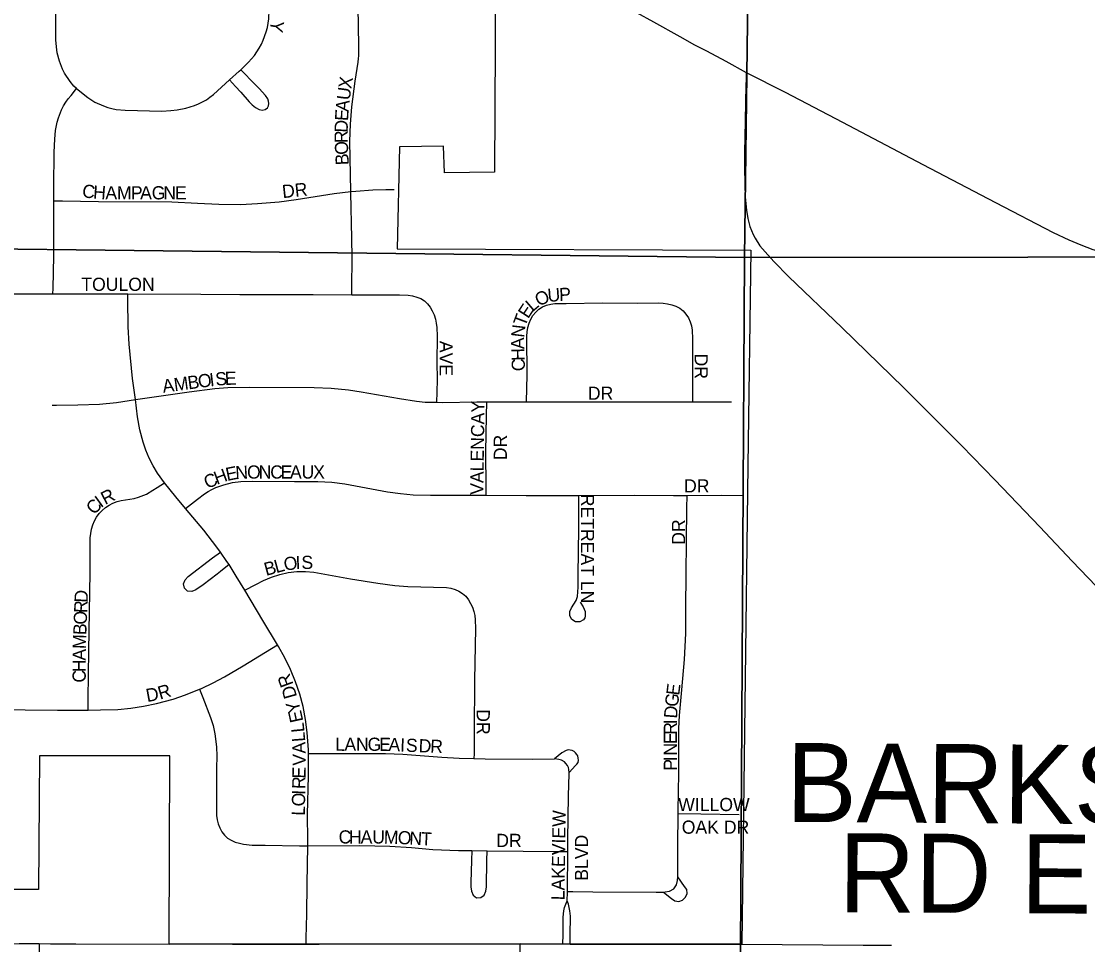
# Model space of a CAD drawing. Extents: x 1584893 to 1934202, y 663575 to 1091909.
# Drawn here: x 1800974 to 1805021, y 934494 to 938001 of the extents above; entities that cross this region are included whole.
import ezdxf

# ---------------------------------------------------------------- set-up
doc = ezdxf.new("R2010")
doc.units = 0
for name, color, linetype in [('GM_X_City_Street', 7, 'Continuous'), ('GM_X_City_Street_Text', 7, 'Continuous'), ('GM_X_Corporation', 7, 'Continuous'), ('GM_X_County_Road', 7, 'Continuous'), ('GM_X_County_Road_Text', 7, 'Continuous'), ('GM_X_Section', 7, 'Continuous'), ('GM_X_State_Route', 7, 'Continuous'), ('GM_X_Township_Subdivision', 7, 'Continuous')]:
    doc.layers.add(name, color=color, linetype=linetype)

msp = doc.modelspace()

# ---------------------------------------------------------------- linework, layer by layer
at = {"layer": 'GM_X_City_Street'}
for points in [[(1802224.9, 937354.4), (1802221.2, 937545.7), (1802222.9, 937611), (1802228, 937675.9), (1802240.6, 937773.2), (1802251.8, 937846.6), (1802253.2, 937859.6), (1802254.4, 937870.6), (1802255.4, 937903.6), (1802253.1, 937985.9), (1802252.4, 938051.3), (1802249.1, 938182.2), (1802246.5, 938280.4), (1802243.6, 938313.5), (1802240.5, 938330), (1802235.9, 938346.1), (1802231.5, 938358.2)], [(1801806.3, 937817.4), (1801836.5, 937846.4), (1801858.4, 937871.7), (1801868.2, 937885.3), (1801877.1, 937899.5), (1801885.2, 937914.2), (1801892.3, 937929.4), (1801903.7, 937960.9), (1801907.9, 937977.2), (1801911.1, 937993.7), (1801913.1, 938010.3), (1801914.4, 938043.8), (1801913.1, 938060.8), (1801910.3, 938077.2), (1801884.7, 938206.2), (1801876.6, 938246.8)], [(1801183.6, 937746.4), (1801173.5, 937755.2), (1801159.4, 937772.5), (1801137.1, 937804.5), (1801129.6, 937819.1), (1801118.5, 937850), (1801110.2, 937881.8), (1801106.9, 937904), (1801104.9, 937930.6), (1801104.5, 938045.4), (1801106.5, 938138.8)], [(1801763.8, 937778.7), (1801786.5, 937753.9), (1801807, 937731.5), (1801838.1, 937695.1), (1801849.7, 937683.8), (1801862.2, 937673.6), (1801877.1, 937665.7), (1801888.4, 937663.8), (1801899, 937666.4), (1801908.6, 937672.3), (1801912.4, 937679.9), (1801912.7, 937689.4), (1801911.9, 937697.7), (1801909.1, 937706.5), (1801900.4, 937719.4), (1801876.2, 937745.7), (1801840.2, 937783), (1801828, 937795.4), (1801806.3, 937817.4)], [(1801763.8, 937778.7), (1801800.6, 937812), (1801806.3, 937817.4)], [(1801183.6, 937746.4), (1801226.7, 937711.3), (1801253.2, 937694.1), (1801285.5, 937679.6), (1801301.5, 937674), (1801317.7, 937669.7), (1801334.2, 937666.6), (1801367.5, 937663.5), (1801507.6, 937660.2), (1801540.6, 937662), (1801565.8, 937665.4), (1801598.7, 937671.5), (1801630.8, 937681.1), (1801646.4, 937687.4), (1801661.5, 937694.8), (1801676, 937703.3), (1801689.8, 937713), (1801702.8, 937723.6), (1801763.8, 937778.7)], [(1801097.3, 937319.1), (1801097.3, 937373.1), (1801098.5, 937504.5), (1801100.4, 937553.8), (1801103.4, 937586.5), (1801110, 937618.7), (1801114.8, 937634.3), (1801126.8, 937665), (1801134, 937679.7), (1801142.4, 937693.8), (1801152.1, 937707.1), (1801162.7, 937719.7), (1801183.6, 937746.4)], [(1802224.9, 937354.4), (1802242.9, 937356.4), (1802307.9, 937361.3), (1802356.9, 937362.8), (1802389.5, 937362)], [(1801093.7, 936966.2), (1801094.1, 936986.2), (1801096.7, 937110.3), (1801097.3, 937225.2), (1801097.3, 937319.1)], [(1801097.3, 937319.1), (1801129.7, 937318.7), (1801267.1, 937317.2), (1801544.6, 937315), (1801642.4, 937310.4), (1801723.9, 937306.1), (1801805.5, 937306), (1801870.7, 937308.6), (1801952, 937315.9), (1802016.8, 937324), (1802161.8, 937347.2), (1802224.9, 937354.4)], [(1802228, 936961.9), (1802228.2, 936989.1), (1802229.2, 937102.6), (1802227.9, 937178), (1802225, 937349.4), (1802224.9, 937354.4)], [(1800732.8, 936967.2), (1800851.6, 936966.2), (1800900.5, 936965.6), (1801015.3, 936965.5), (1801093.7, 936966.2)], [(1801093.7, 936966.2), (1801113.8, 936966.4), (1801327, 936965.8), (1801378.4, 936965.7)], [(1801406.5, 936564.2), (1801395.9, 936644.7), (1801382.9, 936775.3), (1801379, 936840.6), (1801378.5, 936943.3), (1801378.4, 936965.7)], [(1801378.4, 936965.7), (1801655.1, 936964.7), (1801802.7, 936963.3), (1802081.5, 936963), (1802228, 936961.9)], [(1802228, 936961.9), (1802245.6, 936961.8), (1802409.6, 936962.8), (1802442.3, 936960.7), (1802458.5, 936958.2), (1802474.4, 936954), (1802489.6, 936947.8), (1802503.6, 936939.3), (1802515.7, 936928.3), (1802525.6, 936915.3), (1802533.8, 936901), (1802540.5, 936886.1), (1802545.3, 936870.4), (1802549, 936854.4), (1802551.1, 936838.2), (1802552, 936805.4), (1802551.3, 936707), (1802552.1, 936641.3), (1802551, 936592.1), (1802550.1, 936554.3)], [(1802891.1, 936556.1), (1802892.3, 936608.4), (1802893.4, 936657.7), (1802892.9, 936805.8), (1802893.9, 936822.2), (1802896.4, 936838.5), (1802900.9, 936854.3), (1802907.3, 936869.4), (1802915.7, 936883.6), (1802926.1, 936896.3), (1802938.1, 936907.5), (1802952, 936916.3), (1802967.2, 936922.5), (1802983.1, 936926.7), (1802999.4, 936928.9), (1803042, 936930), (1803180.3, 936931.5), (1803311.9, 936931.3), (1803394.2, 936931.8), (1803410.6, 936930.8), (1803426.9, 936928.6), (1803442.8, 936924.7), (1803458.3, 936919), (1803472.8, 936911.3), (1803485.7, 936901.2), (1803496.7, 936888.9), (1803505.6, 936875.2), (1803512.6, 936860.3), (1803517.6, 936844.6), (1803520.3, 936828.4), (1803521.5, 936795.5), (1803521, 936663.9), (1803521.2, 936598.1), (1803521.3, 936556.5)], [(1801406.5, 936564.2), (1801611.1, 936593.6), (1801708.5, 936606.3), (1801757.5, 936609.8), (1801839.3, 936611.3), (1802085, 936610), (1802150.4, 936607.3), (1802215.6, 936601.3), (1802264.2, 936594.4), (1802409.3, 936568.3), (1802473.9, 936557.9), (1802506.5, 936555.2), (1802550.1, 936554.3)], [(1801090.4, 936543.3), (1801106.8, 936543.2), (1801188.7, 936544.2), (1801270.4, 936547.7), (1801335.6, 936553.8), (1801406.5, 936564.2)], [(1801517.8, 936248.8), (1801491.1, 936285.6), (1801474.4, 936313.5), (1801459.5, 936342.5), (1801446.6, 936372.2), (1801436, 936402.9), (1801423.9, 936450.2), (1801415.2, 936498.4), (1801406.5, 936564.2)], [(1802550.1, 936554.3), (1802572, 936553.7), (1802703, 936555.9), (1802740.7, 936556)], [(1802738.5, 936201.4), (1802738.3, 936231.1), (1802737.4, 936366.2), (1802739.7, 936501.3), (1802740.7, 936556)], [(1802740.7, 936556), (1802891.1, 936556.1)], [(1802891.1, 936556.1), (1803145.1, 936556.5), (1803521.3, 936556.5)], [(1803521.3, 936556.5), (1803538.1, 936556.5), (1803669.1, 936556)], [(1801227.4, 935385.4), (1801227.8, 935427.9), (1801229.4, 935609.8), (1801234.6, 935907.6), (1801234.5, 936023.4), (1801235.2, 936039.9), (1801237, 936056.4), (1801240.2, 936072.6), (1801245.1, 936088.4), (1801251.5, 936103.6), (1801259.7, 936118), (1801269.5, 936131.3), (1801280.7, 936143.5), (1801293.2, 936154.3), (1801306.9, 936163.6), (1801321.6, 936171.1), (1801337.1, 936176.9), (1801353.1, 936181), (1801402.1, 936188.9), (1801418, 936193.5), (1801448.6, 936205.7), (1801473, 936219.9), (1801488.9, 936230.4), (1801517.8, 936248.8)], [(1801596.9, 936151.3), (1801560.4, 936194.9), (1801517.8, 936248.8)], [(1801596.9, 936151.3), (1801642.7, 936186.1), (1801668.9, 936206), (1801682.8, 936214.9), (1801697.2, 936222.9), (1801712, 936230), (1801742.9, 936241.3), (1801774.9, 936249.2), (1801807.4, 936253.9), (1801852.1, 936255), (1802010.5, 936253.9), (1802098.6, 936252.8), (1802152.9, 936251.1), (1802201.8, 936244.3), (1802363.7, 936214.6), (1802412.6, 936207.6), (1802461.7, 936203.1), (1802527.5, 936201.2), (1802725, 936201.6), (1802738.5, 936201.4)], [(1802738.5, 936201.4), (1802889.6, 936199.6), (1803089.8, 936200.7)], [(1803095.5, 935794.7), (1803106.7, 935778), (1803114.4, 935759.2), (1803114.5, 935742.3), (1803112.3, 935735.6), (1803107.2, 935728.4), (1803093.5, 935720.1), (1803077.5, 935720.6), (1803063.9, 935729.3), (1803056.2, 935743.3), (1803056.2, 935759.3), (1803062.6, 935774), (1803080.2, 935801.5), (1803085.4, 935816.5), (1803087.7, 935852.7), (1803088, 935897.6), (1803089.8, 936076.1), (1803089.8, 936157.2), (1803089.8, 936200.7)], [(1803089.8, 936200.7), (1803301.2, 936201.9), (1803449.3, 936200.7), (1803500.8, 936200.8)], [(1803467.5, 934992.7), (1803468, 935086.2), (1803469.3, 935134.2), (1803469.9, 935200), (1803470.1, 935315.1), (1803472.1, 935364.3), (1803480.6, 935462.6), (1803491.1, 935577.2), (1803495.9, 935675.7), (1803495.8, 935774.3), (1803500.3, 936152.3), (1803500.8, 936200.8)], [(1803500.8, 936200.8), (1803630.3, 936201), (1803712.6, 936200.1)], [(1801729.4, 935985.3), (1801716.3, 936003.8), (1801665.9, 936068.9), (1801596.9, 936151.3)], [(1801762.2, 935937.7), (1801729.9, 935912.1), (1801716.8, 935901.7), (1801663.6, 935861.4), (1801636, 935842.1), (1801620.6, 935836.1), (1801604.4, 935837.5), (1801592.5, 935848.5), (1801589.5, 935864.8), (1801595.1, 935880.2), (1801606.4, 935892.4), (1801699.8, 935962.9), (1801729.4, 935985.3)], [(1801762.2, 935937.7), (1801754.4, 935950), (1801729.4, 935985.3)], [(1801822, 935840.1), (1801789.7, 935894.4), (1801762.2, 935937.7)], [(1801822, 935840.1), (1801864.3, 935862.3), (1801893.3, 935877.5), (1801923.4, 935890.6), (1801954.6, 935900.7), (1801986.6, 935907.8), (1802019.1, 935911.6), (1802051.8, 935911.9), (1802084.5, 935908.9), (1802223.5, 935883.7), (1802326.7, 935866.9), (1802391.7, 935858.6), (1802440.7, 935854.5), (1802588.1, 935851.2), (1802604.3, 935848.7), (1802619.9, 935843.8), (1802634.9, 935837.3), (1802648.9, 935828.6), (1802660.8, 935817.5), (1802670.8, 935804.5), (1802679.2, 935790.5), (1802686.1, 935775.6), (1802691.3, 935760.1), (1802694.9, 935744.1), (1802696.8, 935727.8), (1802697.3, 935695), (1802694.1, 935498.4), (1802692.4, 935301.7), (1802692, 935219.3), (1802691.9, 935201.4)], [(1801946.4, 935633.5), (1801890.4, 935725), (1801822, 935840.1)], [(1801650.4, 935464.8), (1801657.2, 935467.7), (1801701.8, 935488.6), (1801745.4, 935511.7), (1801816, 935553.6), (1801900, 935605.1), (1801946.4, 935633.5)], [(1802063.2, 935219.9), (1802063.2, 935234.5), (1802058.9, 935300.3), (1802052.9, 935349.5), (1802043.5, 935398.3), (1802030.3, 935446.1), (1802014.2, 935492.9), (1801995.6, 935538.8), (1801974.3, 935583.5), (1801950.5, 935626.9), (1801946.4, 935633.5)], [(1801227.4, 935385.4), (1801274.7, 935385.6), (1801340.4, 935387.7), (1801389.4, 935392.2), (1801438.1, 935399.8), (1801486.3, 935409.9), (1801549.8, 935426.8), (1801596.4, 935442.7), (1801650.4, 935464.8)], [(1801650.4, 935464.8), (1801662.6, 935433.5), (1801692.4, 935357.5), (1801701.9, 935326.5), (1801708.7, 935294.7), (1801714.6, 935246), (1801715.2, 935210.1), (1801714.7, 935164.6), (1801714.3, 935001.1), (1801715.1, 934984.8), (1801717.4, 934968.6), (1801721.5, 934952.9), (1801727.3, 934937.6), (1801734.8, 934923.1), (1801744.6, 934910), (1801756.9, 934899.3), (1801770.8, 934890.6), (1801785.7, 934884), (1801801.4, 934879.4), (1801817.4, 934876.1), (1801849.8, 934872.6), (1801898.9, 934871.8), (1802029.6, 934869.4), (1802060.9, 934869.5)], [(1799746.7, 935395.7), (1799861.7, 935393.6), (1800075.3, 935391.5), (1800354.6, 935389.8), (1800699.7, 935387.9), (1800864.4, 935387.2), (1801110.4, 935385), (1801227.4, 935385.4)], [(1802060.9, 934869.5), (1802061.4, 934889.5), (1802060.6, 934988.1), (1802063.3, 935135.7), (1802063.2, 935219.9)], [(1802063.2, 935219.9), (1802108.1, 935220), (1802355.5, 935220.7), (1802421.4, 935218.4), (1802569.4, 935206.3), (1802635.2, 935202.7), (1802691.9, 935201.4)], [(1803053.3, 935148.6), (1803077.7, 935174.6), (1803082.9, 935180), (1803086.8, 935186.8), (1803088.3, 935194.6), (1803087.7, 935202.3), (1803085.7, 935211), (1803082.3, 935216.9), (1803077.7, 935223.5), (1803071.8, 935228.2), (1803064.9, 935231.3), (1803057.2, 935233.2), (1803049.3, 935233.9), (1803041.7, 935232.2), (1803025.9, 935222.7), (1802998, 935199.9)], [(1802691.9, 935201.4), (1802734.2, 935200.4), (1802915.6, 935198.7), (1802998, 935199.9)], [(1803053.3, 935148.6), (1803052.4, 935159.3), (1803050.6, 935166.8), (1803046.9, 935174.9), (1803041, 935182.3), (1803035, 935189.1), (1803024.6, 935195.1), (1803014.5, 935198.2), (1802998, 935199.9)], [(1803047.9, 934847.9), (1803048.2, 934893.3), (1803050.8, 935059.8), (1803053.8, 935142.9), (1803053.3, 935148.6)], [(1803465.8, 934751.7), (1803466, 934755), (1803465.6, 934869.5), (1803467.5, 934992.7)], [(1803467.5, 934992.7), (1803552.4, 934991.2), (1803698.7, 934988.7)], [(1802054.7, 934495.6), (1802055.4, 934518.5), (1802057.9, 934610.3), (1802058.4, 934725.3), (1802060.9, 934869.5)], [(1802060.9, 934869.5), (1802258.4, 934870.5), (1802372.8, 934868.4), (1802454.3, 934863.1), (1802535.8, 934856.2), (1802633.7, 934852.3), (1802684.3, 934851.8)], [(1802684.3, 934851.8), (1802682.7, 934814), (1802679.6, 934730.7), (1802679.7, 934713.9), (1802682, 934697.2), (1802689.1, 934682.1), (1802701.8, 934672.7), (1802717.8, 934673.1), (1802730.2, 934682.6), (1802737, 934697.6), (1802739.4, 934714.3), (1802741.1, 934814.5), (1802741.7, 934851.2)], [(1802684.3, 934851.8), (1802741.7, 934851.2)], [(1802741.7, 934851.2), (1802878.9, 934849.7), (1802993.3, 934847.9), (1803009.6, 934847.9), (1803047.9, 934847.9)], [(1803047, 934696.7), (1803047.9, 934847.9)], [(1803411.7, 934694.3), (1803417, 934694.4), (1803433.9, 934697.4), (1803450.1, 934706.4), (1803460.2, 934721.5), (1803464.7, 934738.2), (1803465.8, 934751.7)], [(1803411.7, 934694.3), (1803442.1, 934670.2), (1803454.1, 934660.7), (1803469.2, 934658.5), (1803483.7, 934663.4), (1803494.7, 934674.1), (1803500.7, 934688.2), (1803500, 934703.5), (1803491.2, 934715.8), (1803465.8, 934751.7)], [(1803046.2, 934661), (1803047, 934693.8), (1803047, 934696.7)], [(1803047, 934696.7), (1803066.8, 934696.4), (1803142.6, 934695.3), (1803383.9, 934693.8), (1803411.7, 934694.3)], [(1803029.5, 934496.9), (1803030.1, 934532.3), (1803030, 934598.2), (1803033, 934622.7), (1803035.6, 934635), (1803040.1, 934648.5), (1803046.2, 934661)], [(1803057.5, 934496.8), (1803057.6, 934530.4), (1803057.9, 934602.7), (1803055.9, 934622.9), (1803053.5, 934636), (1803050.9, 934647.9), (1803046.2, 934661)]]:
    msp.add_lwpolyline(points, dxfattribs=at)
at = {"layer": 'GM_X_Corporation'}
for points in [[(1802774.1, 938328.1), (1802772, 937910.6), (1802769.5, 937427.6), (1802580.1, 937426), (1802576, 937526.6), (1802409, 937525), (1802400.7, 937137.2), (1803742.7, 937132.1), (1803731.1, 936314.3), (1803708.2, 934496.3), (1802867.5, 934497.4), (1801535, 934496.7), (1801537, 935211.7), (1801042.1, 935210.9), (1801039.4, 934703.7), (1800799.4, 934703.6)], [(1800803.5, 934497.4), (1801041.7, 934498.3), (1801031.3, 933174.2), (1799682, 933180.5)]]:
    msp.add_lwpolyline(points, dxfattribs=at)
at = {"layer": 'GM_X_County_Road'}
for points in [[(1803725.3, 937806.4), (1803873.1, 937732.6), (1804091.1, 937618.6), (1804395.5, 937457.2), (1804671.4, 937312.4), (1804890.1, 937199.3), (1804949.4, 937170.8), (1804995, 937151.6), (1805041.6, 937134.9), (1805073.5, 937126), (1805122.2, 937116.3), (1805171.4, 937110.6), (1805237.3, 937107.9), (1805450.6, 937106.2), (1805634.4, 937103.4)], [(1800803.6, 934497.4), (1800870.4, 934497.1), (1800918.1, 934497.8), (1800965.8, 934498.7), (1800992, 934498.3), (1801041.7, 934498.3)], [(1801041.7, 934498.3), (1801084.4, 934497.1), (1801180.8, 934497.3), (1801535, 934496.7)], [(1801535, 934496.7), (1801644.3, 934497.4), (1801775.6, 934495.6), (1802054.7, 934495.6)], [(1802054.7, 934495.6), (1802104.2, 934495.6), (1802486.9, 934496.9), (1802867.5, 934497.4)], [(1802867.5, 934497.4), (1802892.7, 934497.4), (1803029.5, 934496.9)], [(1803029.5, 934496.9), (1803057.5, 934496.8)], [(1803057.5, 934496.8), (1803198, 934496.2), (1803491.3, 934496.2), (1803648.4, 934495.9), (1803708.2, 934496.3)], [(1803708.2, 934496.3), (1804169.5, 934492.8), (1804276.2, 934492.8)]]:
    msp.add_lwpolyline(points, dxfattribs=at)
at = {"layer": 'GM_X_Section'}
for points in [[(1809163.3, 942525.6), (1809163, 942487.6), (1809093.8, 937111), (1803718.7, 937104.2), (1803783.9, 942158.7)], [(1798488.5, 942423.4), (1803783.9, 942158.7), (1803718.7, 937104.2), (1798422.1, 937164.9)], [(1798422.1, 937164.9), (1803718.7, 937104.2), (1803688.2, 931841.4), (1798415.4, 931868)], [(1803718.7, 937104.2), (1809093.8, 937111), (1809024.9, 931798.4), (1803688.2, 931841.4)]]:
    msp.add_lwpolyline(points, close=True, dxfattribs=at)
at = {"layer": 'GM_X_State_Route'}
msp.add_lwpolyline([(1803244.3, 938070.5), (1803373.4, 937998.9), (1803473.7, 937943.8), (1803529.1, 937912.4), (1803574.6, 937888.7), (1803647.6, 937849.9), (1803725.3, 937806.4), (1803724.5, 937779.6), (1803723.9, 937758.7), (1803720, 937558.7), (1803719, 937508.5), (1803719, 937496), (1803718.9, 937447), (1803719.7, 937381.8), (1803721.9, 937333.1), (1803726.1, 937284.4), (1803731.2, 937252.4), (1803734.8, 937236.7), (1803739.5, 937221.4), (1803745.1, 937206.3), (1803751.7, 937191.7), (1803759.3, 937177.6), (1803777.2, 937149), (1803797.2, 937125.4), (1803829.9, 937088.9), (1803887.3, 937030.7), (1804088.6, 936838.2), (1804323.6, 936609.3), (1804416.4, 936516.8), (1804543.6, 936389), (1804669.4, 936259.5), (1804839.2, 936081.7), (1804963.1, 935950.6), (1805053.5, 935855.9)], dxfattribs=at)
at = {"layer": 'GM_X_Township_Subdivision'}
msp.add_lwpolyline([(1802860.8, 933722.7), (1802857.5, 933767.6), (1802856.7, 933833.4), (1802856.7, 933997.9), (1802862.8, 934261), (1802867.2, 934478.8), (1802867.5, 934497.4)], dxfattribs=at)

# ---------------------------------------------------------------- texts
at = {"layer": 'GM_X_City_Street_Text'}
for s, rotation, p in [('Y', 261.3568, (1801922.4, 938007.1)), ('X', 81.1558, (1802226.1, 937742.8)), ('U', 82.3707, (1802220.3, 937699.5)), ('A', 84.1328, (1802215.8, 937656.1)), ('E', 86.2822, (1802213.6, 937621.5)), ('D', 88.7323, (1802212.7, 937578)), ('R', 90.7043, (1802213.1, 937538.9)), ('O', 92.6878, (1802215.2, 937495.4)), ('B', 92.672, (1802217, 937455.8)), ('C', 352.5979, (1801202.5, 937333.6)), ('H', 355.9615, (1801245, 937328.2)), ('A', 359.9253, (1801292.7, 937325)), ('M', 0.0001, (1801336.7, 937324.9)), ('P', 0, (1801389.5, 937324.9)), ('A', 0, (1801424.7, 937324.9)), ('G', 0, (1801468.7, 937324.9)), ('N', 0, (1801512.7, 937324.9)), ('E', 0, (1801556.7, 937324.9)), ('DR', 6.0024, (1801966.2, 937329.3)), ('TOULON', 0, (1801201.3, 936977.4)), ('O', 26.3402, (1802938.2, 936917)), ('U', 4.1791, (1802972.7, 936935.2)), ('P', 2.1312, (1803016.1, 936938.4)), ('E', 56.7722, (1802897.3, 936869.3)), ('L', 40.4946, (1802914.1, 936896)), ('T', 69.5079, (1802886.3, 936839)), ('N', 83.3846, (1802882, 936798.4)), ('A', 91.6834, (1802883.4, 936756.3)), ('AVE', 270, (1802561.5, 936787.5)), ('H', 91.6834, (1802884.7, 936712.3)), ('C', 91.6761, (1802885.8, 936672.8)), ('DR', 270, (1803529.5, 936739.1)), ('S', 5.0336, (1801712.3, 936616.8)), ('E', 1.6397, (1801746.6, 936619.9)), ('A', 7.716, (1801512.4, 936590.1)), ('M', 7.7102, (1801556, 936596)), ('B', 7.7017, (1801608.3, 936603)), ('O', 7.6943, (1801647.5, 936608.4)), ('I', 6.881, (1801690.9, 936614.2)), ('DR', 0, (1803124.1, 936563.7)), ('VALENCAY', 89.2429, (1802727.4, 936202.5)), ('DR', 90, (1802816.9, 936334.3)), ('E', 11.3582, (1801754.7, 936255.2)), ('N', 3.1495, (1801787.3, 936261.9)), ('O', 0.2842, (1801830.6, 936264.3)), ('N', 0, (1801874.5, 936264.5)), ('C', 0, (1801918.5, 936264.5)), ('E', 0, (1801958.1, 936264.5)), ('A', 0, (1801993.3, 936264.5)), ('U', 0, (1802037.3, 936264.5)), ('X', 0, (1802081.3, 936264.5)), ('C', 25.5657, (1801680.8, 936223.9)), ('H', 20.3846, (1801715.5, 936240.5)), ('R', 26.8366, (1801291.7, 936163.4)), ('DR', 0, (1803489.3, 936211.7)), ('C', 47.3359, (1801250.8, 936124.3)), ('I', 35.7766, (1801275.6, 936151.6)), ('RETREAT LN', 270, (1803098.1, 936206.7)), ('DR', 90, (1803493.1, 936013.1)), ('B', 15.1848, (1801902.8, 935894.6)), ('L', 15.1925, (1801941, 935905)), ('O', 8.5783, (1801973.5, 935913.9)), ('I', 2.0111, (1802015.5, 935920.3)), ('S', 0.4372, (1802037.1, 935921.1)), ('D', 87.8874, (1801225.1, 935792.6)), ('R', 87.8627, (1801223.6, 935753)), ('O', 87.8797, (1801222, 935709)), ('B', 87.887, (1801220.5, 935669.4)), ('M', 88.0508, (1801218.7, 935616.7)), ('A', 89.4316, (1801218.3, 935573)), ('H', 89.9812, (1801218.3, 935529.1)), ('C', 89.9757, (1801218.2, 935489.5)), ('R', 110.4128, (1802007.5, 935483.1)), ('D', 10.5297, (1801451.6, 935415.4)), ('R', 16.3696, (1801500.2, 935424.7)), ('D', 105.6902, (1802020.8, 935436.5)), ('E', 83.1257, (1803470.9, 935439.1)), ('G', 83.2518, (1803465.7, 935395.4)), ('Y', 105.4935, (1802036.2, 935381.2)), ('E', 102.3526, (1802044.5, 935343.9)), ('DR', 270, (1802702.2, 935388.3)), ('D', 85.6901, (1803462.5, 935352.1)), ('L', 95.6078, (1802048.9, 935302.5)), ('R', 89.9514, (1803462.3, 935291.5)), ('I', 89.6067, (1803462.4, 935331)), ('L', 94.4688, (1802051.7, 935266.3)), ('E', 89.9572, (1803462.3, 935256.3)), ('A', 92.4615, (1802053.7, 935220.5)), ('L', 359.9727, (1802164.9, 935230.5)), ('A', 359.9929, (1802200.1, 935230.5)), ('N', 359.9781, (1802244.1, 935230.5)), ('G', 359.9781, (1802288.1, 935230.5)), ('E', 359.0438, (1802331.8, 935230.5)), ('A', 357.8142, (1802366.7, 935229.9)), ('I', 357.6832, (1802410.7, 935228.2)), ('S', 357.6493, (1802432.7, 935227.3)), ('D', 357.6605, (1802481, 935225.4)), ('R', 357.6652, (1802525, 935223.6)), ('N', 89.9563, (1803462.3, 935212.3)), ('V', 89.1144, (1802053.1, 935173.3)), ('P', 89.9453, (1803462.2, 935155.1)), ('I', 89.9573, (1803462.3, 935190.3)), ('E', 89.0165, (1802052.3, 935124.8)), ('R', 89.0286, (1802051.6, 935085.2)), ('O', 89.0355, (1802050.5, 935019.1)), ('I', 89.058, (1802051.2, 935063.2)), ('WILLOW', 0, (1803467.2, 935001.7)), ('L', 89.0165, (1802049.9, 934983.9)), ('LAKEVIEW', 89.2143, (1803035.5, 934662.7)), ('C', 359.9757, (1802178, 934878.6)), ('H', 359.9703, (1802217.6, 934878.5)), ('A', 359.9703, (1802261.6, 934878.5)), ('U', 359.9703, (1802305.6, 934878.5)), ('M', 358.2511, (1802349.2, 934878.5)), ('OAK DR', 0, (1803480.5, 934915.7)), ('O', 356.9608, (1802401.7, 934876.9)), ('N', 356.9171, (1802445.6, 934874.6)), ('T', 356.9111, (1802489.6, 934872.2)), ('DR', 0, (1802776.5, 934865.3)), ('BLVD', 90, (1803124.9, 934737.1))]:
    msp.add_text(s, height=50, rotation=rotation, dxfattribs=at).set_placement(p)
at = {"layer": 'GM_X_County_Road_Text'}
for s, rotation, p in [('BARKS', 359.5879, (1803876.3, 934960.8)), ('RD E', 359.6935, (1804076.2, 934617.5))]:
    msp.add_text(s, height=300, rotation=rotation, dxfattribs=at).set_placement(p)

doc.saveas('drawing.dxf')
